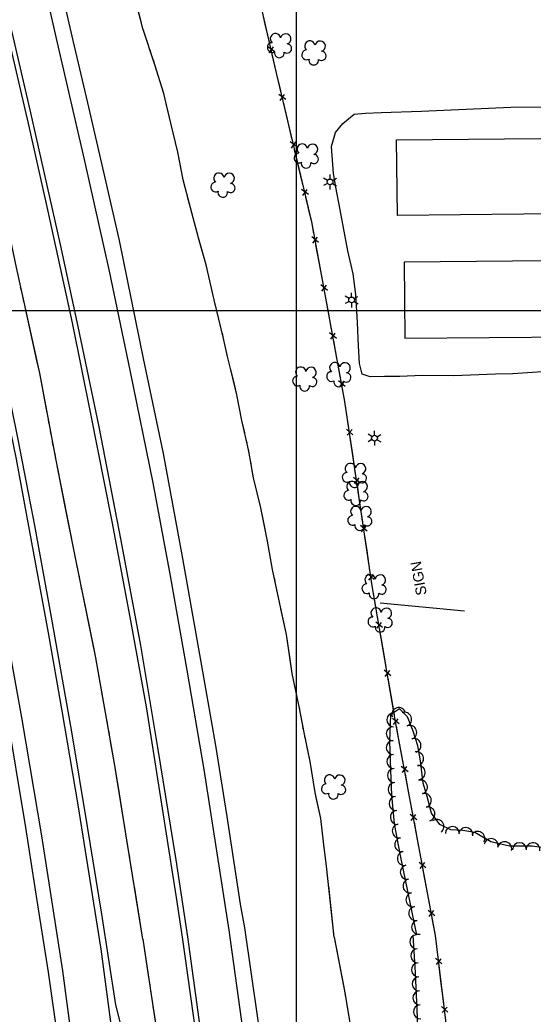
# Model space of a CAD drawing. Extents: x 353423 to 364002, y 127000 to 201942.
# Drawn here: x 361842 to 362135, y 145599 to 146166 of the extents above; entities that cross this region are included whole.
import ezdxf

# ---------------------------------------------------------------- set-up
doc = ezdxf.new("R2010")
doc.units = 0
for name, color, linetype in [('E_DTM_SlopeBottom', 7, 'Continuous'), ('E_DTM_SlopeTop', 7, 'Continuous'), ('E_FEN_Generic', 7, 'Continuous'), ('E_LAND_BrushLine', 7, 'Continuous'), ('E_LAND_TreeLine', 7, 'Continuous'), ('E_MISCPROP', 7, 'Continuous'), ('E_STRUCT_WingWall', 7, 'Continuous'), ('E_WTR_FlowLine', 7, 'Continuous')]:
    doc.layers.add(name, color=color, linetype=linetype)

msp = doc.modelspace()

# ---------------------------------------------------------------- linework, layer by layer
at = {"layer": 'E_DTM_SlopeBottom'}
for p, q in [((361987.68, 146147.54), (361983.69, 146150.44)), ((361984.48, 146146.98), (361986.95, 146150.41)), ((361994.01, 146120.43), (361990, 146123.3)), ((361990.82, 146119.85), (361993.26, 146123.3)), ((362000.43, 146093.32), (361996.42, 146096.19)), ((361997.24, 146092.74), (361999.68, 146096.19)), ((362006.85, 146066.22), (362002.84, 146069.09)), ((362003.66, 146065.64), (362006.1, 146069.09)), ((362012.69, 146038.9), (362008.83, 146041.97)), ((362009.48, 146038.48), (362012.09, 146041.81)), ((362017.76, 146011.52), (362013.9, 146014.58)), ((362014.54, 146011.09), (362017.15, 146014.42)), ((362022.83, 145984.13), (362018.97, 145987.19)), ((362019.61, 145983.71), (362022.22, 145987.03)), ((362027.9, 145956.74), (362024.04, 145959.8)), ((362024.68, 145956.32), (362027.29, 145959.64)), ((362032.29, 145929.17), (362028.54, 145932.38)), ((362029.06, 145928.87), (362031.79, 145932.1)), ((362036.36, 145901.62), (362032.61, 145904.82)), ((362033.13, 145901.31), (362035.86, 145904.54)), ((362040.44, 145874.06), (362036.69, 145877.27)), ((362037.21, 145873.76), (362039.94, 145876.99)), ((362044.51, 145846.51), (362040.77, 145849.71)), ((362041.29, 145846.2), (362044.01, 145849.43)), ((362049.16, 145819.09), (362045.34, 145822.2)), ((362045.94, 145818.71), (362048.59, 145822)), ((362053.89, 145791.64), (362050.07, 145794.75)), ((362050.67, 145791.26), (362053.32, 145794.55)), ((362058.63, 145764.19), (362054.8, 145767.3)), ((362055.41, 145763.81), (362058.06, 145767.1)), ((362063.74, 145736.84), (362059.88, 145739.89)), ((362060.53, 145736.41), (362063.13, 145739.74)), ((362068.86, 145709.46), (362064.99, 145712.52)), ((362065.64, 145709.03), (362068.24, 145712.36)), ((362073.97, 145682.08), (362070.1, 145685.13)), ((362070.75, 145681.65), (362073.36, 145684.98)), ((362079.08, 145654.7), (362075.22, 145657.75)), ((362075.87, 145654.27), (362078.47, 145657.6)), ((362083.14, 145627.14), (362079.5, 145630.42)), ((362079.92, 145626.92), (362082.72, 145630.06)), ((362086.49, 145599.65), (362082.85, 145602.93)), ((362083.27, 145599.43), (362086.07, 145602.57))]:
    msp.add_line(p, q, dxfattribs=at)
for points in [[(362079.41, 145643.45), (362056.82, 145764.45), (362043.28, 145842.99), (362027.74, 145948.04), (362008.75, 146050.65), (361988.85, 146134.65), (361970.11, 146216.35), (361945.96, 146320.05), (361902.68, 146507.78), (361874.73, 146627.89), (361841.1, 146770.45), (361812.22, 146895.51), (361807.21, 146913.38), (361800.7, 146960.52), (361796.34, 146998.57), (361786.77, 147079.15), (361780.02, 147134.4), (361773.61, 147184.15), (361760.95, 147294.31), (361745.33, 147322.15), (361727.99, 147352.19), (361729.54, 147357.08)], [(361982.24, 146163.46), (361980.02, 146173.17)], [(361984.77, 146152.43), (361982.24, 146163.46)], [(361988.47, 146136.32), (361986.24, 146146.02)], [(361991.07, 146125.3), (361988.85, 146134.65), (361988.47, 146136.32)], [(361994.88, 146109.21), (361992.58, 146118.9)], [(361997.49, 146098.2), (361994.88, 146109.21)], [(362001.3, 146082.11), (361999, 146091.79)], [(362003.91, 146071.09), (362001.3, 146082.11)], [(362007.72, 146055), (362005.42, 146064.69)], [(362010, 146043.92), (362008.75, 146050.65), (362007.72, 146055)], [(362013, 146027.66), (362011.19, 146037.45)], [(362015.06, 146016.53), (362013, 146027.66)], [(362018.07, 146000.27), (362016.26, 146010.06)], [(362020.13, 145989.14), (362018.07, 146000.27)], [(362023.14, 145972.88), (362021.33, 145982.67)], [(362025.2, 145961.75), (362023.14, 145972.88)], [(362028.12, 145945.48), (362027.74, 145948.04), (362026.4, 145955.28)], [(362029.77, 145934.28), (362028.12, 145945.48)], [(362032.19, 145917.92), (362030.74, 145927.77)], [(362033.85, 145906.73), (362032.19, 145917.92)], [(362036.27, 145890.37), (362034.81, 145900.22)], [(362037.92, 145879.17), (362036.27, 145890.37)], [(362040.34, 145862.82), (362038.89, 145872.66)], [(362042, 145851.62), (362040.34, 145862.82)], [(362044.6, 145835.29), (362043.28, 145842.99), (362042.96, 145845.11)], [(362046.53, 145824.14), (362044.6, 145835.29)], [(362049.34, 145807.84), (362047.65, 145817.65)], [(362051.26, 145796.69), (362049.34, 145807.84)], [(362054.07, 145780.39), (362052.38, 145790.2)], [(362055.99, 145769.24), (362054.07, 145780.39)], [(362058.96, 145752.97), (362057.13, 145762.76)], [(362061.04, 145741.85), (362058.96, 145752.97)], [(362064.07, 145725.59), (362062.25, 145735.38)], [(362066.15, 145714.47), (362064.07, 145725.59)], [(362069.19, 145698.21), (362067.36, 145708)], [(362071.27, 145687.08), (362069.19, 145698.21)], [(362074.3, 145670.83), (362072.47, 145680.62)], [(362076.38, 145659.7), (362074.3, 145670.83)], [(362079.41, 145643.45), (362077.59, 145653.24)], [(362057.75, 143879.11), (362086.26, 144089.26), (362101.75, 144207.58), (362112.81, 144297.07), (362127.48, 144406.47), (362133.28, 144482.98), (362138.97, 144599.46), (362140.5, 144720.02), (362140.08, 144844.53), (362138.27, 144971.85), (362124.19, 145242.39), (362114.88, 145352.34), (362079.41, 145643.45)], [(362080.77, 145632.28), (362079.41, 145643.45)], [(362082.76, 145615.96), (362081.57, 145625.79)], [(362084.12, 145604.79), (362082.76, 145615.96)]]:
    msp.add_lwpolyline(points, dxfattribs=at)
at = {"layer": 'E_DTM_SlopeTop'}
for points in [[(361701.07, 146732.42), (361714.83, 146672.54), (361729.41, 146610.16), (361745.15, 146542.62), (361760.89, 146475.17), (361777.99, 146402.21), (361791.56, 146342.12), (361802.1, 146297.19), (361815.55, 146239.37), (361828.65, 146184.01), (361836.91, 146149.4), (361847.36, 146104.32), (361857.91, 146057.46), (361871.9, 145993.05), (361882.4, 145941.07), (361894.54, 145879.63), (361905.42, 145822.01), (361914.16, 145773.93), (361925.03, 145705.02), (361931.39, 145665), (361934.87, 145642.41)], [(361657.83, 146726.99), (361670.41, 146672.19), (361683.83, 146614.12), (361697.16, 146558.07), (361709.77, 146502.91), (361721.88, 146452.51), (361734.47, 146396.74), (361746.51, 146345.35), (361760.16, 146287.12), (361772.57, 146233.64), (361786.29, 146174.77), (361800.08, 146114.65), (361813.05, 146057.72), (361829.54, 145981.86), (361840.98, 145926.43), (361850.52, 145877.27), (361859.96, 145825.13), (361871.59, 145759.63), (361880.63, 145705.64), (361888.75, 145655.61), (361896.8, 145603.86)], [(361888.62, 145635.53), (361875.36, 145717.87), (361866.32, 145771.57), (361858.52, 145816.04), (361849.01, 145867.73), (361840.11, 145915.13), (361831.1, 145959.68), (361821.72, 146003.44), (361812.05, 146047.99), (361801.68, 146092.89), (361790.66, 146139.92), (361778.8, 146190.52), (361766.88, 146241.3), (361755.61, 146290.18), (361745.06, 146336.08), (361731.94, 146392.54), (361716.89, 146457.18), (361706.06, 146503.69), (361690.71, 146568.3), (361675.65, 146633.92), (361660.63, 146698.47)], [(361938.01, 145642.55), (361931.45, 145686.63), (361920.92, 145750.7), (361911.15, 145808.89), (361899.88, 145868.72), (361887.48, 145933.65), (361875.45, 145990.87), (361865.34, 146037.76), (361848.46, 146112.86), (361835.84, 146166.97), (361820.1, 146234.77), (361806.64, 146292.65), (361797.58, 146330.84), (361783.96, 146389.36), (361769.62, 146450.51), (361755.63, 146510.76), (361738.92, 146582.04), (361726.12, 146636.99), (361711.15, 146701.23)], [(361961.66, 145646.44), (361947.29, 145738.05), (361937.67, 145794.85), (361928.12, 145848.53), (361918.15, 145901.77), (361905.13, 145966.02), (361893.3, 146022.38), (361879.1, 146086.24), (361863.7, 146152.78), (361845.29, 146233.18), (361833.98, 146282.33), (361826.61, 146317.62), (361817.85, 146358.87), (361808.47, 146402.45), (361800.98, 146438.55), (361793.03, 146475.72), (361782.42, 146526.47), (361771.79, 146577.86), (361759.6, 146633.57), (361748.58, 146685.7)], [(361753.48, 146688.51), (361763.76, 146639.64), (361776.1, 146583.09), (361785.25, 146540.64), (361797.16, 146483.62), (361808.67, 146431.18), (361820.97, 146375.49), (361831.61, 146329.71), (361843.3, 146280.49), (361855.82, 146226.79), (361863.66, 146192.15), (361872.32, 146154.03), (361880.66, 146118.5), (361891.01, 146073.99), (361898.76, 146039.99), (361912.51, 145972.54), (361923.93, 145918.43), (361935.03, 145858.59), (361946.37, 145793.95), (361953.8, 145751.82), (361960.32, 145711.39), (361967.88, 145661.18), (361970.29, 145647.8)], [(361741.79, 146192.52), (361753.25, 146147.09), (361763.34, 146107.43), (361774.05, 146064.79), (361783.69, 146023.7), (361797.03, 145966.35), (361803.44, 145935.17), (361810.28, 145899.89), (361818.54, 145857.74), (361828.98, 145800.7), (361834.02, 145772.71), (361845.42, 145705.05), (361852.26, 145660.84), (361858.25, 145622.55)], [(361866.69, 145623.18), (361854.59, 145700.3), (361843.22, 145767.85), (361834.55, 145816.34), (361826.1, 145861.3), (361819.1, 145898.93), (361809.41, 145946.54), (361803.13, 145974.58), (361796.78, 145999.32), (361791.36, 146019.01), (361784.14, 146047.7), (361772.9, 146091.88), (361761.5, 146137.56), (361748.92, 146187.02)], [(361970.29, 145647.8), (361981.66, 145569.87), (361989.98, 145500.11), (361997.21, 145435.29), (362004.42, 145367.79), (362009.86, 145315.9), (362014.36, 145260.3), (362019.39, 145190.04)], [(361934.87, 145642.41), (361944.33, 145574.74), (361949.92, 145533.07), (361949.96, 145533.23)], [(361950.37, 145552.57), (361938.01, 145642.55)], [(362011.14, 145174.71), (362006.86, 145235.62), (362002.52, 145292.76), (361995.94, 145364.62), (361989.02, 145432.93), (361979.91, 145509.39), (361975, 145550.36), (361961.66, 145646.44)], [(361916.9, 145410.94), (361914.47, 145430.39), (361907.38, 145493.7), (361888.62, 145635.53)], [(361856.63, 143888.02), (361876.04, 144048.63), (361885.39, 144128.52), (361894.63, 144211.26), (361902.74, 144294.45), (361904.99, 144322.43), (361911.25, 144401.85), (361915.88, 144474.61), (361919.32, 144536.36), (361921.84, 144595.81), (361924.28, 144681.48), (361925.32, 144746.29), (361925.74, 144817.19), (361925.12, 144889.48), (361923.27, 144969.53), (361921.03, 145034.14), (361918.13, 145097.24), (361912.31, 145194.33), (361907.71, 145256.7), (361901.89, 145325.83), (361893.94, 145405.5), (361885.45, 145481.35), (361866.69, 145623.18)], [(361858.25, 145622.55), (361868.25, 145552.69), (361875.25, 145497.52), (361880.18, 145457.01), (361885.22, 145411.5), (361890.48, 145360.21), (361894.12, 145318.72), (361899.57, 145256.14), (361903.72, 145201.21)], [(361896.8, 145603.85), (361898.51, 145597.23), (361907.51, 145559.81), (361914.39, 145523.57), (361917.48, 145513.09), (361922.24, 145508.02), (361928.58, 145503.7), (361933.11, 145502.16), (361937.54, 145502.34), (361942.39, 145503.43), (361945.01, 145505.01), (361946.89, 145508.73), (361948.25, 145513.33), (361949.69, 145521.39), (361949.95, 145533.07)]]:
    msp.add_lwpolyline(points, dxfattribs=at)
at = {"layer": 'E_FEN_Generic'}
for points in [[(362149.33, 145692.33), (362134.55, 145694.46), (362121.77, 145694.39), (362110.95, 145696.89), (362101.96, 145702.14), (362094.96, 145703.39), (362088.12, 145703.65), (362081.93, 145706.82), (362077.17, 145713.14), (362074.64, 145722.67), (362072.37, 145730.29), (362070.93, 145743.15), (362069.42, 145751.63), (362066.7, 145759.97), (362063.47, 145768.17), (362058.86, 145772.65), (362053.68, 145769.39), (362053.11, 145754.25), (362053.79, 145737.65), (362054.4, 145723.54), (362055.86, 145707.3), (362057.92, 145695.88), (362059.6, 145687.05), (362068.57, 145643.77)], [(362066.48, 145643.65), (362067.76, 145622.18), (362068.7, 145600.97), (362069.79, 145577.35), (362068.82, 145562.48), (362058.25, 145557.52), (362049.12, 145546.98), (362050.43, 145521.3), (362054.67, 145501.34), (362059.4, 145488.72), (362069.26, 145474.13), (362079.67, 145466.12), (362089.79, 145461.72), (362095.99, 145461.23), (362109.24, 145466.76), (362126.12, 145471.83), (362150.74, 145475.38)]]:
    msp.add_lwpolyline(points, dxfattribs=at)
for centre, radius, start, end in [((361988.08, 146155.1), 2.97, 8.2864, 229.5202), ((361993.93, 146154.97), 2.97, 285.9372, 168.9104), ((361986.21, 146150.06), 2.78, 91.2572, 299.0302), ((362007.76, 146150.93), 2.97, 8.2864, 229.5202), ((362013.61, 146150.81), 2.97, 285.9372, 168.9104), ((361990.28, 146147.05), 2.78, 167.9343, 8.9453), ((361994.68, 146149.5), 2.61, 230.6424, 88.575), ((362005.89, 146145.9), 2.78, 91.2572, 299.0302), ((362014.36, 146145.34), 2.61, 230.6424, 88.575), ((362009.96, 146142.89), 2.78, 167.9343, 8.9453), ((362003.37, 146092.1), 2.97, 8.2864, 229.5202), ((362009.22, 146091.98), 2.97, 285.9372, 168.9104), ((362001.5, 146087.07), 2.78, 91.2572, 299.0302), ((362005.57, 146084.06), 2.78, 167.9343, 8.9453), ((362009.97, 146086.51), 2.61, 230.6424, 88.575), ((361953.91, 146070.48), 2.78, 91.2572, 299.0302), ((361955.78, 146075.52), 2.97, 8.2864, 229.5202), ((361961.64, 146075.39), 2.97, 285.9372, 168.9104), ((361957.98, 146067.47), 2.78, 167.9343, 8.9453), ((361962.39, 146069.92), 2.61, 230.6424, 88.575), ((362002.51, 145964.83), 2.97, 8.2864, 229.5202), ((362008.37, 145964.7), 2.97, 285.9372, 168.9104), ((362020.08, 145962.34), 2.78, 91.2572, 299.0302), ((362021.95, 145967.38), 2.97, 8.2864, 229.5202), ((362027.8, 145967.25), 2.97, 285.9372, 168.9104), ((362000.65, 145959.79), 2.78, 91.2572, 299.0302), ((362009.12, 145959.23), 2.61, 230.6424, 88.575), ((362024.15, 145959.33), 2.78, 167.9343, 8.9453), ((362028.55, 145961.78), 2.61, 230.6424, 88.575), ((362004.71, 145956.78), 2.78, 167.9343, 8.9453), ((362030.84, 145909.84), 2.97, 8.2864, 229.5202), ((362036.7, 145909.72), 2.97, 285.9372, 168.9104), ((362028.97, 145904.81), 2.78, 91.2572, 299.0302), ((362037.45, 145904.25), 2.61, 230.6424, 88.575), ((362029.87, 145894.57), 2.78, 91.2572, 299.0302), ((362031.74, 145899.6), 2.97, 8.2864, 229.5202), ((362033.04, 145901.8), 2.78, 167.9343, 8.9453), ((362037.59, 145899.48), 2.97, 285.9372, 168.9104), ((362033.94, 145891.56), 2.78, 167.9343, 8.9453), ((362038.34, 145894.01), 2.61, 230.6424, 88.575), ((362033.95, 145885.32), 2.97, 8.2864, 229.5202), ((362039.81, 145885.2), 2.97, 285.9372, 168.9104), ((362032.09, 145880.29), 2.78, 91.2572, 299.0302), ((362040.56, 145879.73), 2.61, 230.6424, 88.575), ((362036.15, 145877.28), 2.78, 167.9343, 8.9453), ((362042.09, 145846.34), 2.97, 8.2864, 229.5202), ((362047.94, 145846.22), 2.97, 285.9372, 168.9104), ((362040.22, 145841.31), 2.78, 91.2572, 299.0302), ((362048.69, 145840.75), 2.61, 230.6424, 88.575), ((362044.29, 145838.3), 2.78, 167.9343, 8.9453), ((362045.55, 145827.36), 2.97, 8.2864, 229.5202), ((362051.4, 145827.23), 2.97, 285.9372, 168.9104), ((362043.68, 145822.32), 2.78, 91.2572, 299.0302), ((362052.16, 145821.76), 2.61, 230.6424, 88.575), ((362047.75, 145819.31), 2.78, 167.9343, 8.9453), ((362058.48, 145769.45), 4.01, 17.3992, 197.3839), ((362055.67, 145766.55), 4.01, 87.8481, 267.8328), ((362061.78, 145766.74), 4.01, 291.4723, 111.4569), ((362055.37, 145758.54), 4.01, 87.8481, 267.8328), ((362064.71, 145759.29), 4.01, 291.4723, 111.4569), ((362067.16, 145751.79), 4.01, 288.0606, 108.0453), ((362055.35, 145750.7), 4.01, 92.3569, 272.3415), ((362055.68, 145742.69), 4.01, 92.3569, 272.3415), ((362068.61, 145744.21), 4.01, 280.0989, 100.0836), ((362056.02, 145734.69), 4.01, 92.4947, 272.4794), ((362069.58, 145736.39), 4.01, 276.4168, 96.4015), ((362018.98, 145732.11), 2.97, 8.2864, 229.5202), ((362024.84, 145731.99), 2.97, 285.9372, 168.9104), ((362017.11, 145727.07), 2.78, 91.2572, 299.0302), ((362025.59, 145726.52), 2.61, 230.6424, 88.575), ((362056.37, 145726.68), 4.01, 92.4947, 272.4794), ((362070.83, 145728.12), 4.01, 286.5558, 106.5405), ((362021.18, 145724.06), 2.78, 167.9343, 8.9453), ((362056.94, 145718.79), 4.01, 95.1493, 275.134), ((362073.05, 145720.48), 4.01, 284.8796, 104.8642), ((362075.1, 145712.74), 4.01, 284.8796, 104.8642), ((362057.65, 145710.8), 4.01, 95.1493, 275.134), ((362058.76, 145703.06), 4.01, 100.2162, 280.2009), ((362080.23, 145705.59), 4.01, 307.0267, 127.0114), ((362089.06, 145701.52), 4.01, 357.78, 177.7646), ((362096.75, 145700.94), 4.01, 349.9241, 169.9087), ((362060.19, 145695.2), 4.01, 100.7714, 280.7561), ((362103.57, 145698.77), 4.01, 329.7112, 149.6959), ((362111.16, 145694.69), 4.01, 347.0169, 167.0016), ((362118.96, 145692.89), 4.01, 347.0169, 167.0016), ((362127.4, 145692.32), 4.01, 0.3217, 180.3064), ((362135.1, 145692.26), 4.01, 351.8163, 171.8009), ((362061.68, 145687.36), 4.01, 101.7213, 281.706), ((362063.3, 145679.51), 4.01, 101.7213, 281.706), ((362064.93, 145671.66), 4.01, 101.7213, 281.706), ((362066.56, 145663.82), 4.01, 101.7213, 281.706), ((362068.19, 145655.97), 4.01, 101.7213, 281.706), ((362069.81, 145648.12), 4.01, 101.7213, 281.706), ((362068.81, 145639.78), 4, 93.4179, 273.4026), ((362069.29, 145631.79), 4, 93.4179, 273.4026), ((362069.76, 145623.79), 4, 93.4179, 273.4026), ((362070.14, 145615.77), 4, 92.5532, 272.5379), ((362070.5, 145607.77), 4, 92.5532, 272.5379), ((362070.86, 145599.78), 4, 92.6419, 272.6266)]:
    msp.add_arc(centre, radius, start, end, dxfattribs=at)
at = {"layer": 'E_LAND_BrushLine'}
for p, q in [((362017.81, 146074.27), (362015.55, 146075.59)), ((362019.24, 146075.03), (362019.27, 146077.55)), ((362020.7, 146074.17), (362022.86, 146075.45)), ((362017.83, 146072.57), (362015.54, 146071.33)), ((362019.2, 146071.75), (362019.17, 146069.15)), ((362020.68, 146072.53), (362022.89, 146071.21)), ((362030.12, 146005.22), (362027.84, 146003.98)), ((362030.1, 146006.92), (362027.85, 146008.25)), ((362031.54, 146007.68), (362031.56, 146010.2)), ((362032.98, 146005.19), (362035.19, 146003.86)), ((362032.99, 146006.82), (362035.15, 146008.1)), ((362031.5, 146004.4), (362031.47, 146001.8)), ((362044.6, 145928.82), (362044.62, 145931.34)), ((362043.18, 145926.36), (362040.9, 145925.12)), ((362043.16, 145928.06), (362040.91, 145929.38)), ((362044.56, 145925.54), (362044.53, 145922.94)), ((362046.04, 145926.32), (362048.25, 145925)), ((362046.06, 145927.96), (362048.22, 145929.24)), ((362096.08, 145828.4), (362047.82, 145833.05))]:
    msp.add_line(p, q, dxfattribs=at)
for centre in [(362019.24, 146073.39), (362031.54, 146006.04), (362044.6, 145927.18)]:
    msp.add_circle(centre, 1.64, dxfattribs=at)
at = {"layer": 'E_LAND_TreeLine'}
for p, q in [((362000, 145000), (362000, 148000)), ((359000, 146000), (363500, 146000)), ((359000, 146000), (363000, 146000)), ((362000, 143500), (362000, 146000))]:
    msp.add_line(p, q, dxfattribs=at)
at = {"layer": 'E_MISCPROP'}
msp.add_lwpolyline([(362143.27, 145965.3), (362132.01, 145964.39), (362123.57, 145963.95), (362113.64, 145963.64), (362089.92, 145962.82), (362071.91, 145962.9), (362059.03, 145962.43), (362050.39, 145962.31), (362042.07, 145962.16), (362037.66, 145963.69), (362036.11, 145969.85), (362035.45, 145979.95), (362034.98, 145993.1), (362033.93, 146009.22), (362032.5, 146020.98), (362029.45, 146034.02), (362025.01, 146057.4), (362022.49, 146070.49), (362021.13, 146078.29), (362020.04, 146093.54), (362022.26, 146101.65), (362026.59, 146106.68), (362033.08, 146112.06), (362039.46, 146112.67), (362048.4, 146112.95), (362071.48, 146113.72), (362122.4, 146116.07), (362166.6, 146116.33)], dxfattribs=at)
at = {"layer": 'E_STRUCT_WingWall'}
for points in [[(361912.4, 145641.3), (361896.17, 145741.53), (361885.58, 145801.76), (361873.66, 145859.75), (361862.83, 145914.54), (361853.46, 145964.22), (361840.11, 146024.61), (361829.21, 146076.21), (361815.58, 146136.21), (361801.29, 146191.7), (361786.42, 146252.47), (361773.69, 146307.55), (361760.73, 146363.13), (361757.01, 146380.13)], [(361911.59, 146163.91), (361907.69, 146178.73), (361904.46, 146192.17)], [(362021.59, 145642.49), (362017.2, 145682.89), (362015.44, 145696.82), (362013.88, 145710.18), (362010.77, 145725.08), (362007.85, 145742.69), (362004.38, 145759.28), (362001.8, 145773.16), (361997.66, 145792.86), (361994.41, 145815.16), (361990.01, 145835.34), (361986.46, 145852.31), (361983.54, 145868.4), (361979.7, 145887.39), (361975.5, 145904.47), (361972.91, 145919.72), (361968.93, 145937.28), (361966.05, 145951.92), (361962.62, 145966.08), (361960.68, 145973.71), (361958.46, 145984.14), (361953.01, 146006.1), (361948.43, 146026.07), (361944.2, 146041.49), (361939.54, 146058.59), (361935.41, 146074.58), (361932.24, 146090.39), (361928.29, 146106.88), (361924.27, 146123.77), (361919.25, 146140.21), (361912.39, 146160.85), (361907.69, 146178.73)], [(361913.3, 146158.13), (361912.66, 146160.04)], [(361915.2, 146152.41), (361914.56, 146154.31)], [(361917.1, 146146.68), (361916.46, 146148.59)], [(361926.39, 146114.86), (361924.27, 146123.77), (361919.25, 146140.21), (361918.36, 146142.87)], [(361933.02, 146086.48), (361932.24, 146090.39), (361928.29, 146106.88), (361926.39, 146114.86)], [(361934.21, 146080.57), (361933.81, 146082.54)], [(361935.39, 146074.66), (361935, 146076.63)], [(361936.9, 146068.82), (361936.39, 146070.77)], [(361945.49, 146036.79), (361944.2, 146041.49), (361939.54, 146058.59), (361937.9, 146064.93)], [(361952.46, 146008.5), (361948.43, 146026.07), (361945.49, 146036.79)], [(361843.03, 146011.38), (361842.58, 146013.43)], [(361844.39, 146005.23), (361843.94, 146007.28)], [(361851.87, 145971.43), (361845.3, 146001.14)], [(361953.86, 146002.64), (361953.38, 146004.59)], [(361955.32, 145996.79), (361954.84, 145998.74)], [(361956.77, 145990.93), (361956.29, 145992.89)], [(361964.41, 145958.68), (361962.62, 145966.08), (361960.68, 145973.71), (361958.46, 145984.14), (361957.74, 145987.03)], [(361857.73, 145941.58), (361853.46, 145964.22), (361851.87, 145971.43)], [(361970.54, 145930.19), (361968.93, 145937.28), (361966.05, 145951.92), (361964.41, 145958.68)], [(361858.9, 145935.4), (361858.51, 145937.46)], [(361860.07, 145929.21), (361859.68, 145931.28)], [(361971.87, 145924.31), (361971.42, 145926.27)], [(361861.23, 145923.03), (361860.84, 145925.09)], [(361973.13, 145918.42), (361972.91, 145919.72), (361972.76, 145920.39)], [(361867.87, 145889.05), (361862.83, 145914.54), (361862.01, 145918.91)], [(361974.14, 145912.47), (361973.8, 145914.46)], [(361981.18, 145880.08), (361979.7, 145887.39), (361975.5, 145904.47), (361974.81, 145908.51)], [(361873.77, 145859.21), (361873.66, 145859.75), (361867.87, 145889.05)], [(361986.64, 145851.45), (361986.46, 145852.31), (361983.54, 145868.4), (361981.18, 145880.08)], [(361875.04, 145853.04), (361874.62, 145855.1)], [(361876.31, 145846.88), (361875.89, 145848.93)], [(361987.88, 145845.55), (361987.46, 145847.52)], [(361877.57, 145840.71), (361877.15, 145842.77)], [(361989.11, 145839.65), (361988.7, 145841.61)], [(361884.54, 145806.8), (361878.42, 145836.6)], [(361990.36, 145833.75), (361990.01, 145835.34), (361989.93, 145835.71)], [(361996.45, 145801.16), (361994.41, 145815.16), (361991.21, 145829.82)], [(361889.96, 145776.87), (361885.58, 145801.76), (361884.54, 145806.8)], [(362001.91, 145772.55), (362001.8, 145773.16), (361997.66, 145792.86), (361996.45, 145801.16)], [(361891.05, 145770.67), (361890.68, 145772.74)], [(361892.14, 145764.47), (361891.77, 145766.54)], [(362003.01, 145766.62), (362002.65, 145768.6)], [(362004.12, 145760.69), (362003.75, 145762.67)], [(361893.23, 145758.27), (361892.86, 145760.34)], [(362005.32, 145754.78), (362004.91, 145756.75)], [(361898.99, 145724.14), (361896.17, 145741.53), (361893.95, 145754.14)], [(362011.37, 145722.18), (362010.77, 145725.08), (362007.85, 145742.69), (362006.14, 145750.85)], [(361903.85, 145694.11), (361898.99, 145724.14)], [(362015.87, 145693.43), (362015.44, 145696.82), (362013.88, 145710.18), (362011.37, 145722.18)], [(361904.86, 145687.9), (361904.52, 145689.97)], [(362016.63, 145687.44), (362016.37, 145689.44)], [(361905.86, 145681.68), (361905.53, 145683.76)], [(362017.36, 145681.46), (362017.2, 145682.89), (362017.13, 145683.45)], [(361906.87, 145675.47), (361906.53, 145677.54)], [(362018.01, 145675.46), (362017.79, 145677.46)], [(361912.4, 145641.3), (361907.54, 145671.33)], [(362021.59, 145642.49), (362018.44, 145671.47)], [(362021.59, 145642.49), (362027.8, 145609.73), (362031.63, 145586.62)], [(362021.59, 145642.49), (362027.01, 145613.91)], [(361912.4, 145641.3), (361917.46, 145607.11), (361922.55, 145573.75), (361925.22, 145547.53), (361924.81, 145536.91), (361924.91, 145528.36), (361924.95, 145523.92), (361924.25, 145522.69), (361923.16, 145521.8), (361922.98, 145521.56)], [(361912.4, 145641.3), (361915.62, 145619.52)], [(361916.07, 145616.52), (361916.29, 145615.02)], [(361916.73, 145612.02), (361916.96, 145610.52)], [(362027.75, 145609.97), (362027.8, 145609.73), (362028.09, 145607.99)], [(361917.4, 145607.51), (361917.46, 145607.11), (361917.63, 145606.01)], [(361918.09, 145603.01), (361921.41, 145581.25)], [(362028.74, 145604.03), (362029.07, 145602.05)]]:
    msp.add_lwpolyline(points, dxfattribs=at)
at = {"layer": 'E_WTR_FlowLine'}
for points in [[(362201.7, 146055.72), (362057.66, 146054.23), (362057.21, 146097.33), (362201.25, 146098.81)], [(362206.09, 146028.87), (362061.52, 146027.58), (362061.91, 145984.15), (362206.47, 145985.44)]]:
    msp.add_lwpolyline(points, close=True, dxfattribs=at)

# ---------------------------------------------------------------- texts
at = {"layer": 'E_LAND_BrushLine'}
msp.add_text('SIGN', height=6, rotation=100.0939, dxfattribs=at).set_placement((362074.47, 145838.07))

doc.saveas('drawing.dxf')
